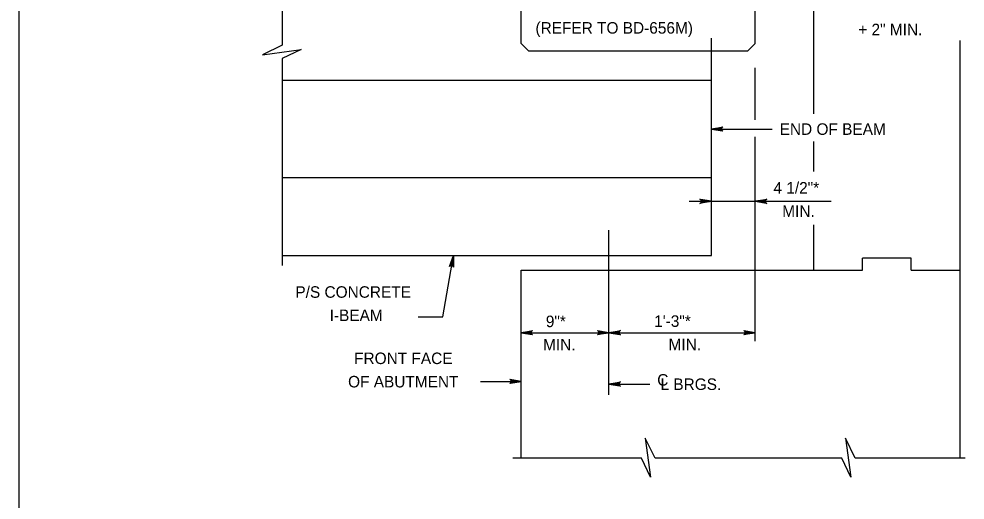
# Model space of a CAD drawing. Extents: x 636530 to 644067, y 294168 to 299122.
# Drawn here: x 639046.8 to 639293.2, y 295598.2 to 295723.5 of the extents above; entities that cross this region are included whole.
import ezdxf

# ---------------------------------------------------------------- set-up
doc = ezdxf.new("R2010")
doc.units = 0
doc.layers.add('1', color=7, linetype='Continuous')

msp = doc.modelspace()

# ---------------------------------------------------------------- linework, layer by layer
at = {"layer": '1'}
for p, q in [((639046.78, 295935.48), (639046.78, 295371.48)), ((639177.59, 295717.07), (639177.59, 295820.58)), ((639238.55, 295717.07), (639238.55, 295820.58)), ((639115.37, 295769.09), (639115.37, 295716.66)), ((639253.79, 295698.72), (639253.79, 295770.82)), ((639227.12, 295715.17), (639227.12, 295718.44)), ((639291.89, 295658.02), (639291.89, 295717.85)), ((639177.59, 295717.07), (639179.49, 295715.17)), ((639179.49, 295715.17), (639236.64, 295715.17)), ((639227.12, 295661.83), (639227.12, 295715.17)), ((639236.64, 295715.17), (639238.55, 295717.07)), ((639115.37, 295713.14), (639115.37, 295659.27)), ((639238.55, 295697.2), (639238.55, 295710.73)), ((639115.37, 295707.55), (639227.12, 295707.55)), ((639227.12, 295694.79), (639242.98, 295694.79)), ((639238.55, 295639.55), (639238.55, 295692.78)), ((639253.79, 295683.7), (639253.79, 295691.58)), ((639115.37, 295682.15), (639227.12, 295682.15)), ((639221.32, 295675.98), (639258.29, 295675.98)), ((639200.45, 295625.53), (639200.45, 295668.49)), ((639253.79, 295658.02), (639253.79, 295669.83)), ((639115.37, 295661.83), (639227.12, 295661.83)), ((639157.17, 295645.89), (639159.94, 295661.83)), ((639266.49, 295658.02), (639266.49, 295661.14)), ((639279.19, 295661.14), (639266.49, 295661.14)), ((639279.19, 295658.02), (639279.19, 295661.14)), ((639177.59, 295658.02), (639253.79, 295658.02)), ((639177.59, 295609.06), (639177.59, 295658.02)), ((639253.79, 295658.02), (639266.49, 295658.02)), ((639279.19, 295658.02), (639291.89, 295658.02)), ((639291.89, 295609.06), (639291.89, 295658.02)), ((639150.77, 295645.89), (639157.17, 295645.89)), ((639177.59, 295641.74), (639200.45, 295641.74)), ((639200.45, 295641.74), (639238.55, 295641.74)), ((639166.96, 295629.04), (639177.59, 295629.04)), ((639200.45, 295628.38), (639211.08, 295628.38)), ((639208.94, 295609.06), (639175.45, 295609.06)), ((639261.08, 295609.06), (639212.46, 295609.06)), ((639293.2, 295609.06), (639264.6, 295609.06))]:
    msp.add_line(p, q, dxfattribs=at)
for points in [[(639115.37, 295716.66), (639110.18, 295714.12), (639120.33, 295715.5), (639115.37, 295713.14)], [(639227.12, 295694.79), (639230.1, 295695.35), (639229.99, 295695.27), (639229.87, 295695.19), (639229.81, 295695.09), (639229.75, 295694.99), (639229.74, 295694.89), (639229.72, 295694.79), (639229.74, 295694.69), (639229.75, 295694.59), (639229.81, 295694.49), (639229.87, 295694.39), (639229.99, 295694.31), (639230.1, 295694.23), (639227.12, 295694.79), (639229.99, 295694.31), (639229.87, 295694.39), (639227.12, 295694.79), (639229.81, 295694.49), (639229.75, 295694.59), (639227.12, 295694.79), (639229.74, 295694.69), (639229.72, 295694.79), (639227.12, 295694.79), (639229.74, 295694.89), (639229.75, 295694.99), (639227.12, 295694.79), (639229.81, 295695.09), (639229.87, 295695.19), (639227.12, 295694.79), (639229.99, 295695.27)], [(639227.12, 295675.98), (639224.14, 295675.43), (639224.25, 295675.51), (639224.37, 295675.58), (639224.43, 295675.68), (639224.49, 295675.78), (639224.5, 295675.88), (639224.52, 295675.98), (639224.5, 295676.08), (639224.49, 295676.18), (639224.43, 295676.28), (639224.37, 295676.38), (639224.25, 295676.46), (639224.14, 295676.54), (639227.12, 295675.98), (639224.25, 295676.46), (639224.37, 295676.38), (639227.12, 295675.98), (639224.43, 295676.28), (639224.49, 295676.18), (639227.12, 295675.98), (639224.5, 295676.08), (639224.52, 295675.98), (639227.12, 295675.98), (639224.5, 295675.88), (639224.49, 295675.78), (639227.12, 295675.98), (639224.43, 295675.68), (639224.37, 295675.58), (639227.12, 295675.98), (639224.25, 295675.51)], [(639238.55, 295675.98), (639241.53, 295676.54), (639241.42, 295676.46), (639241.3, 295676.38), (639241.24, 295676.28), (639241.18, 295676.18), (639241.17, 295676.08), (639241.15, 295675.98), (639241.17, 295675.88), (639241.18, 295675.78), (639241.24, 295675.68), (639241.3, 295675.58), (639241.42, 295675.51), (639241.53, 295675.43), (639238.55, 295675.98), (639241.42, 295675.51), (639241.3, 295675.58), (639238.55, 295675.98), (639241.24, 295675.68), (639241.18, 295675.78), (639238.55, 295675.98), (639241.17, 295675.88), (639241.15, 295675.98), (639238.55, 295675.98), (639241.17, 295676.08), (639241.18, 295676.18), (639238.55, 295675.98), (639241.24, 295676.28), (639241.3, 295676.38), (639238.55, 295675.98), (639241.42, 295676.46)], [(639159.94, 295661.83), (639159.98, 295658.79), (639159.92, 295658.92), (639159.86, 295659.05), (639159.77, 295659.12), (639159.69, 295659.2), (639159.59, 295659.23), (639159.49, 295659.27), (639159.39, 295659.27), (639159.29, 295659.27), (639159.18, 295659.23), (639159.07, 295659.18), (639158.98, 295659.09), (639158.88, 295658.99), (639159.94, 295661.83), (639158.98, 295659.09), (639159.07, 295659.18), (639159.94, 295661.83), (639159.18, 295659.23), (639159.29, 295659.27), (639159.94, 295661.83), (639159.39, 295659.27), (639159.49, 295659.27), (639159.94, 295661.83), (639159.59, 295659.23), (639159.69, 295659.2), (639159.94, 295661.83), (639159.77, 295659.12), (639159.86, 295659.05), (639159.94, 295661.83), (639159.92, 295658.92)], [(639177.59, 295641.74), (639180.57, 295642.3), (639180.46, 295642.22), (639180.34, 295642.14), (639180.28, 295642.04), (639180.22, 295641.94), (639180.21, 295641.84), (639180.19, 295641.74), (639180.21, 295641.64), (639180.22, 295641.54), (639180.28, 295641.44), (639180.34, 295641.34), (639180.46, 295641.26), (639180.57, 295641.18), (639177.59, 295641.74), (639180.46, 295641.26), (639180.34, 295641.34), (639177.59, 295641.74), (639180.28, 295641.44), (639180.22, 295641.54), (639177.59, 295641.74), (639180.21, 295641.64), (639180.19, 295641.74), (639177.59, 295641.74), (639180.21, 295641.84), (639180.22, 295641.94), (639177.59, 295641.74), (639180.28, 295642.04), (639180.34, 295642.14), (639177.59, 295641.74), (639180.46, 295642.22)], [(639200.45, 295641.74), (639197.47, 295641.18), (639197.58, 295641.26), (639197.7, 295641.34), (639197.76, 295641.44), (639197.82, 295641.54), (639197.83, 295641.64), (639197.85, 295641.74), (639197.83, 295641.84), (639197.82, 295641.94), (639197.76, 295642.04), (639197.7, 295642.14), (639197.58, 295642.22), (639197.47, 295642.3), (639200.45, 295641.74), (639197.58, 295642.22), (639197.7, 295642.14), (639200.45, 295641.74), (639197.76, 295642.04), (639197.82, 295641.94), (639200.45, 295641.74), (639197.83, 295641.84), (639197.85, 295641.74), (639200.45, 295641.74), (639197.83, 295641.64), (639197.82, 295641.54), (639200.45, 295641.74), (639197.76, 295641.44), (639197.7, 295641.34), (639200.45, 295641.74), (639197.58, 295641.26)], [(639200.45, 295641.74), (639203.43, 295642.3), (639203.32, 295642.22), (639203.2, 295642.14), (639203.14, 295642.04), (639203.08, 295641.94), (639203.07, 295641.84), (639203.05, 295641.74), (639203.07, 295641.64), (639203.08, 295641.54), (639203.14, 295641.44), (639203.2, 295641.34), (639203.32, 295641.26), (639203.43, 295641.18), (639200.45, 295641.74), (639203.32, 295641.26), (639203.2, 295641.34), (639200.45, 295641.74), (639203.14, 295641.44), (639203.08, 295641.54), (639200.45, 295641.74), (639203.07, 295641.64), (639203.05, 295641.74), (639200.45, 295641.74), (639203.07, 295641.84), (639203.08, 295641.94), (639200.45, 295641.74), (639203.14, 295642.04), (639203.2, 295642.14), (639200.45, 295641.74), (639203.32, 295642.22)], [(639238.55, 295641.74), (639235.57, 295641.18), (639235.68, 295641.26), (639235.8, 295641.34), (639235.86, 295641.44), (639235.92, 295641.54), (639235.93, 295641.64), (639235.95, 295641.74), (639235.93, 295641.84), (639235.92, 295641.94), (639235.86, 295642.04), (639235.8, 295642.14), (639235.68, 295642.22), (639235.57, 295642.3), (639238.55, 295641.74), (639235.68, 295642.22), (639235.8, 295642.14), (639238.55, 295641.74), (639235.86, 295642.04), (639235.92, 295641.94), (639238.55, 295641.74), (639235.93, 295641.84), (639235.95, 295641.74), (639238.55, 295641.74), (639235.93, 295641.64), (639235.92, 295641.54), (639238.55, 295641.74), (639235.86, 295641.44), (639235.8, 295641.34), (639238.55, 295641.74), (639235.68, 295641.26)], [(639177.59, 295629.04), (639174.61, 295628.48), (639174.72, 295628.56), (639174.84, 295628.64), (639174.9, 295628.74), (639174.96, 295628.84), (639174.97, 295628.94), (639174.99, 295629.04), (639174.97, 295629.14), (639174.96, 295629.24), (639174.9, 295629.34), (639174.84, 295629.44), (639174.72, 295629.52), (639174.61, 295629.6), (639177.59, 295629.04), (639174.72, 295629.52), (639174.84, 295629.44), (639177.59, 295629.04), (639174.9, 295629.34), (639174.96, 295629.24), (639177.59, 295629.04), (639174.97, 295629.14), (639174.99, 295629.04), (639177.59, 295629.04), (639174.97, 295628.94), (639174.96, 295628.84), (639177.59, 295629.04), (639174.9, 295628.74), (639174.84, 295628.64), (639177.59, 295629.04), (639174.72, 295628.56)], [(639200.45, 295628.38), (639203.43, 295628.94), (639203.32, 295628.86), (639203.2, 295628.78), (639203.14, 295628.68), (639203.08, 295628.58), (639203.07, 295628.48), (639203.05, 295628.38), (639203.07, 295628.28), (639203.08, 295628.18), (639203.14, 295628.08), (639203.2, 295627.98), (639203.32, 295627.9), (639203.43, 295627.82), (639200.45, 295628.38), (639203.32, 295627.9), (639203.2, 295627.98), (639200.45, 295628.38), (639203.14, 295628.08), (639203.08, 295628.18), (639200.45, 295628.38), (639203.07, 295628.28), (639203.05, 295628.38), (639200.45, 295628.38), (639203.07, 295628.48), (639203.08, 295628.58), (639200.45, 295628.38), (639203.14, 295628.68), (639203.2, 295628.78), (639200.45, 295628.38), (639203.32, 295628.86)], [(639212.46, 295609.06), (639209.92, 295614.24), (639211.3, 295604.1), (639208.94, 295609.06)], [(639264.6, 295609.06), (639262.06, 295614.24), (639263.44, 295604.1), (639261.08, 295609.06)]]:
    msp.add_lwpolyline(points, dxfattribs=at)

# ---------------------------------------------------------------- texts
for s, p in [('(REFER TO BD-656M)', (639181.31, 295719.63)), ('+ 2" MIN.', (639265.38, 295719.2)), ('END OF BEAM', (639244.91, 295693.27)), ('4 1/2"*', (639243.29, 295677.97)), ('MIN.', (639245.58, 295671.9)), ('P/S CONCRETE', (639118.79, 295650.84)), ('I-BEAM', (639127.71, 295644.77)), ('9"*', (639184.01, 295643.19)), ('1\'-3"*', (639212.22, 295643.26)), ('MIN.', (639183.3, 295637.12)), ('MIN.', (639215.97, 295637.19)), ('FRONT FACE', (639134.08, 295633.57)), ('C', (639213.02, 295627.96)), ('OF ABUTMENT', (639132.51, 295627.49)), ('L BRGS.', (639213.87, 295626.83))]:
    msp.add_text(s, height=3, rotation=360, dxfattribs=at).set_placement(p)

doc.saveas('drawing.dxf')
